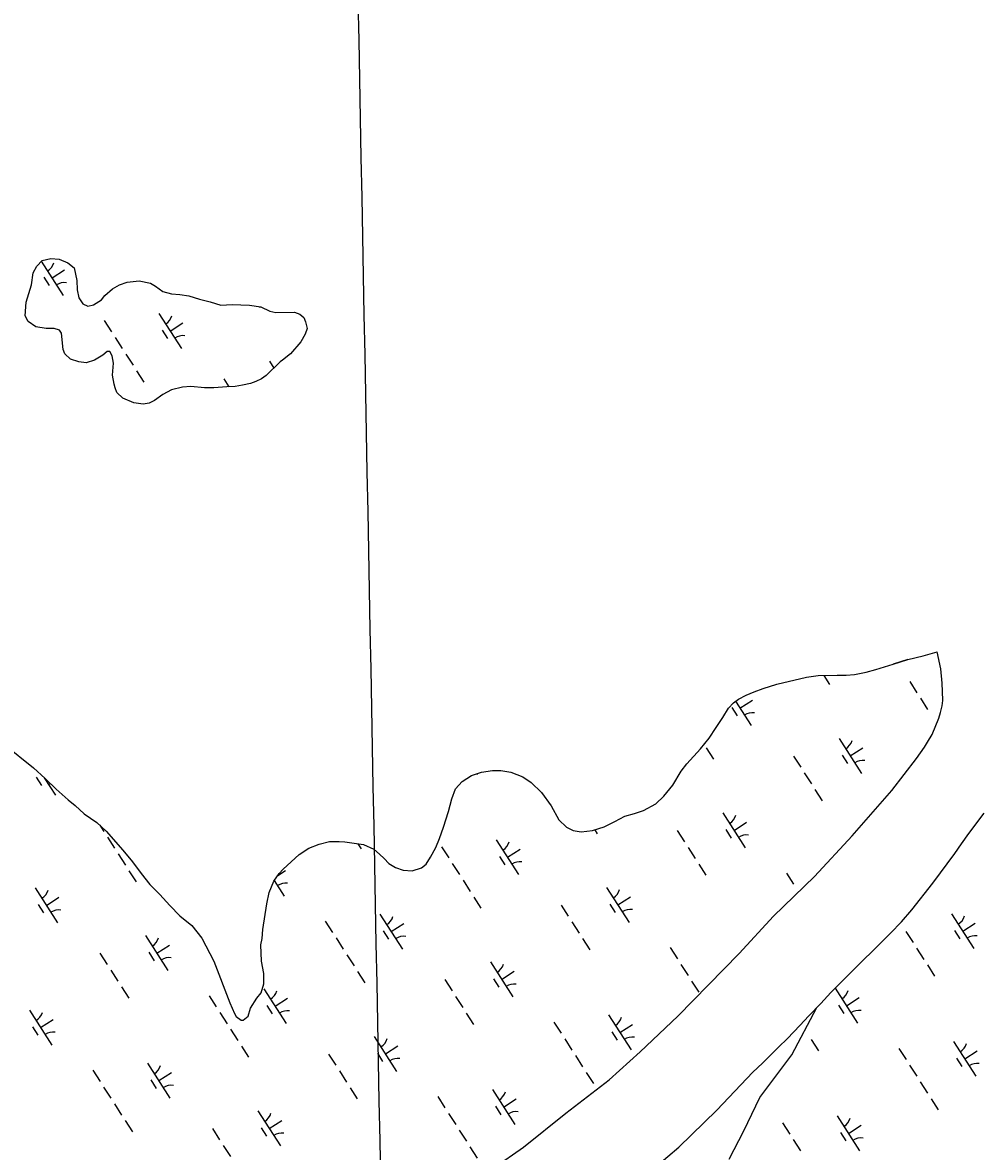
# Model space of a CAD drawing. Extents: x 3962991 to 3983549, y 181631 to 204078.
# Drawn here: x 3978340 to 3979493, y 190796 to 192156 of the extents above; entities that cross this region are included whole.
import ezdxf

# ---------------------------------------------------------------- set-up
doc = ezdxf.new("R2010")
doc.units = 0
for name, color, linetype in [('V-GRID-MAJR', 7, 'Continuous'), ('V-RIVR-EDGE', 7, 'Continuous'), ('V-WETL-SWMP', 7, 'Continuous')]:
    doc.layers.add(name, color=color, linetype=linetype)

msp = doc.modelspace()

# ---------------------------------------------------------------- linework, layer by layer
at = {"layer": 'V-GRID-MAJR'}
msp.add_spline([(3978860.9, 186064.8), (3978814.7, 188489.8), (3978699.2, 194549.8), (3978690.3, 195015.4)], degree=3, dxfattribs=at)
at = {"layer": 'V-RIVR-EDGE'}
msp.add_lwpolyline([(3979191.4, 190787.2), (3979209.1, 190821.2), (3979228.3, 190861.1), (3979266.8, 190912.8), (3979296.9, 190969.7)], dxfattribs=at)
at = {"layer": 'V-WETL-SWMP'}
for p, q in [((3978362.4, 191868.7), (3978388.8, 191827.6)), ((3978365.5, 191849.5), (3978372, 191839.4)), ((3978375.3, 191848.6), (3978390.4, 191858.3)), ((3978504.2, 191805.7), (3978531.2, 191763.6)), ((3978625.2, 191814), (3978625.9, 191812.9)), ((3978438.3, 191797.2), (3978447, 191783.8)), ((3978517.7, 191784.7), (3978532.9, 191794.4)), ((3978508, 191785.6), (3978514.5, 191775.5)), ((3978451.3, 191777), (3978459.9, 191763.6)), ((3978464.3, 191756.8), (3978472.9, 191743.4)), ((3978637.2, 191748.2), (3978642.4, 191740.1)), ((3978477.2, 191736.6), (3978485.8, 191723.2)), ((3978582.3, 191726.9), (3978588.4, 191717.5)), ((3979425.1, 191393.2), (3979441.7, 191398)), ((3979368, 191377), (3979388.8, 191383.5)), ((3979388.8, 191383.5), (3979406.4, 191388.8)), ((3979388.8, 191383.5), (3979406.4, 191388.8)), ((3979406.4, 191388.8), (3979388.8, 191383.5)), ((3979406.4, 191388.8), (3979425.1, 191393.2)), ((3979284.6, 191367.7), (3979298.5, 191369.8)), ((3979298.5, 191369.8), (3979321.2, 191369.9)), ((3979305.1, 191369.8), (3979312.3, 191358.7)), ((3979321.2, 191369.9), (3979332.3, 191370.2)), ((3979332.3, 191370.2), (3979342.2, 191371)), ((3979342.2, 191371), (3979356.3, 191373.9)), ((3979356.3, 191373.9), (3979368, 191377)), ((3979232.1, 191354.1), (3979248.5, 191359.3)), ((3979248.5, 191359.3), (3979284.6, 191367.7)), ((3979408.8, 191362.4), (3979417.4, 191348.9)), ((3979202.6, 191341.3), (3979211.8, 191346)), ((3979211.8, 191346), (3979221.5, 191350.2)), ((3979221.5, 191350.2), (3979232.1, 191354.1)), ((3979183.7, 191319.2), (3979190.3, 191330.4)), ((3979190.3, 191330.4), (3979196.4, 191336.8)), ((3979194.4, 191331.3), (3979200.8, 191321.2)), ((3979196.4, 191336.8), (3979202.6, 191341.3)), ((3979198.9, 191338.6), (3979217.6, 191309.4)), ((3979204.1, 191330.4), (3979219.3, 191340.1)), ((3979421.7, 191342.2), (3979430.4, 191328.7)), ((3979175.7, 191307.1), (3979183.7, 191319.2)), ((3979167, 191294.3), (3979175.7, 191307.1)), ((3979156.6, 191281.2), (3979167, 191294.3)), ((3979323.6, 191293.9), (3979350.6, 191251.8)), ((3978318.2, 191286.4), (3978353.2, 191258.5)), ((3979140.4, 191263.3), (3979156.6, 191281.2)), ((3979163.6, 191282.4), (3979172.2, 191268.9)), ((3979337.1, 191272.9), (3979352.3, 191282.6)), ((3979133.4, 191254.6), (3979140.4, 191263.3)), ((3979268.7, 191272.6), (3979277.4, 191259.2)), ((3979327.4, 191273.8), (3979333.9, 191263.7)), ((3978353.2, 191258.5), (3978367.1, 191245.6)), ((3978356.4, 191247.4), (3978362.8, 191237.3)), ((3978869.5, 191242.1), (3978880.8, 191249.2)), ((3978880.8, 191249.2), (3978892.8, 191253.1)), ((3978887.2, 191251.3), (3978887.8, 191250.5)), ((3978892.8, 191253.1), (3978906, 191255.2)), ((3978906, 191255.2), (3978916.3, 191255.3)), ((3978916.3, 191255.3), (3978928.1, 191253.1)), ((3978928.1, 191253.1), (3978942.5, 191247.8)), ((3978942.5, 191247.8), (3978952.5, 191240.8)), ((3979123.5, 191237.4), (3979133.4, 191254.6)), ((3979281.7, 191252.4), (3979290.3, 191239)), ((3978366, 191246.6), (3978379.6, 191225.5)), ((3978366.1, 191246.5), (3978366.1, 191246.6)), ((3978367.1, 191245.6), (3978380.4, 191232.8)), ((3978861.5, 191233), (3978869.5, 191242.1)), ((3978952.5, 191240.8), (3978965.1, 191228.9)), ((3979112.7, 191224.2), (3979123.5, 191237.4)), ((3978380.4, 191232.8), (3978394.9, 191220)), ((3978853.2, 191205.9), (3978857, 191221.1)), ((3978857, 191221.1), (3978861.5, 191233)), ((3978965.1, 191228.9), (3978976.6, 191212.7)), ((3979102.9, 191215), (3979112.7, 191224.2)), ((3979294.6, 191232.2), (3979303.3, 191218.7)), ((3978394.9, 191220), (3978403.3, 191213)), ((3978403.3, 191213), (3978414.2, 191203.1)), ((3978976.6, 191212.7), (3978986.1, 191196)), ((3979077.3, 191203.6), (3979088.1, 191207.1)), ((3979088.1, 191207.1), (3979102.9, 191215)), ((3978414.2, 191203.1), (3978429.3, 191192.6)), ((3978847.1, 191187.1), (3978853.2, 191205.9)), ((3978986.1, 191196), (3978995.2, 191187)), ((3979040.5, 191187.4), (3979053.5, 191193.8)), ((3979053.5, 191193.8), (3979065.6, 191200.3)), ((3979065.6, 191200.3), (3979077.3, 191203.6)), ((3979183.6, 191204.1), (3979210.6, 191162.1)), ((3979197.1, 191183.1), (3979212.3, 191192.8)), ((3978429.3, 191192.6), (3978440.7, 191182.1)), ((3978433, 191189.2), (3978437.8, 191181.7)), ((3978440.7, 191182.1), (3978460.8, 191159.3)), ((3978842.2, 191173.2), (3978847.1, 191187.1)), ((3978995.2, 191187), (3979003.1, 191183.1)), ((3979003.1, 191183.1), (3979012.8, 191181.5)), ((3979012.8, 191181.5), (3979026.7, 191183)), ((3979026.7, 191183), (3979040.5, 191187.4)), ((3979029.2, 191183.8), (3979032.2, 191179.1)), ((3979128.7, 191182.9), (3979137.3, 191169.4)), ((3979187.4, 191184), (3979193.8, 191173.9)), ((3978442.1, 191175), (3978450.8, 191161.5)), ((3978684.8, 191161.5), (3978697.2, 191166.4)), ((3978697.2, 191166.4), (3978709.6, 191169.6)), ((3978709.6, 191169.6), (3978721.5, 191169.8)), ((3978721.5, 191169.8), (3978728.1, 191169.3)), ((3978728.1, 191169.3), (3978750.7, 191165.9)), ((3978743.7, 191166.9), (3978747.7, 191160.7)), ((3978750.7, 191165.9), (3978763, 191160.6)), ((3978837.9, 191162.4), (3978842.2, 191173.2)), ((3978910.5, 191171.9), (3978937.5, 191129.8)), ((3978455.1, 191154.8), (3978463.7, 191141.3)), ((3978460.8, 191159.3), (3978472.3, 191145.2)), ((3978653.7, 191136.5), (3978673, 191154.1)), ((3978673, 191154.1), (3978684.8, 191161.5)), ((3978763, 191160.6), (3978769.8, 191154.6)), ((3978769.8, 191154.6), (3978775.5, 191149.2)), ((3978831.3, 191150.7), (3978837.9, 191162.4)), ((3978844.7, 191163.4), (3978853.3, 191150)), ((3978924, 191150.9), (3978939.2, 191160.6)), ((3979141.7, 191162.6), (3979150.3, 191149.2)), ((3978472.3, 191145.2), (3978482.6, 191131.2)), ((3978775.5, 191149.2), (3978781.3, 191143.2)), ((3978781.3, 191143.2), (3978789.3, 191138.4)), ((3978820.7, 191138), (3978826.3, 191142.5)), ((3978826.3, 191142.5), (3978831.3, 191150.7)), ((3978857.6, 191143.2), (3978866.3, 191129.8)), ((3978914.3, 191151.8), (3978920.8, 191141.7)), ((3979154.6, 191142.4), (3979163.2, 191129)), ((3978468, 191134.5), (3978476.7, 191121.1)), ((3978482.6, 191131.2), (3978493, 191117.7)), ((3978642.7, 191122.1), (3978649.1, 191131.1)), ((3978647.5, 191128.9), (3978656.7, 191134.8)), ((3978649.1, 191131.1), (3978653.7, 191136.5)), ((3978789.3, 191138.4), (3978798.6, 191135)), ((3978798.6, 191135), (3978809.4, 191134.5)), ((3978809.4, 191134.5), (3978820.7, 191138)), ((3979260.2, 191131.7), (3979268.8, 191118.3)), ((3978355, 191113.9), (3978382, 191071.8)), ((3978493, 191117.7), (3978505.1, 191106)), ((3978637, 191108.3), (3978642.7, 191122.1)), ((3978643.1, 191122.6), (3978655.1, 191104)), ((3978870.6, 191123), (3978879.2, 191109.6)), ((3979043.6, 191114.4), (3979070.6, 191072.3)), ((3978368.5, 191092.8), (3978383.7, 191102.5)), ((3978505.1, 191106), (3978517.2, 191092.5)), ((3978634.3, 191094.6), (3978637, 191108.3)), ((3978883.5, 191102.8), (3978892.2, 191089.4)), ((3979057.1, 191093.3), (3979072.2, 191103)), ((3978358.8, 191093.7), (3978365.2, 191083.6)), ((3978517.2, 191092.5), (3978529.3, 191080.3)), ((3978629.5, 191063.6), (3978634.3, 191094.6)), ((3978988.7, 191093.1), (3978997.3, 191079.6)), ((3979047.3, 191094.2), (3979053.8, 191084.1)), ((3978529.3, 191080.3), (3978543.8, 191068.6)), ((3978704.6, 191073.7), (3978713.3, 191060.2)), ((3978770.5, 191082.1), (3978797.5, 191040.1)), ((3978784, 191061.1), (3978799.2, 191070.8)), ((3979001.6, 191072.9), (3979010.3, 191059.4)), ((3979459.1, 191082.7), (3979486.1, 191040.6)), ((3979472.6, 191061.6), (3979487.7, 191071.3)), ((3978543.8, 191068.6), (3978555.9, 191053.4)), ((3978628.5, 191052.9), (3978629.5, 191063.6)), ((3978774.3, 191062), (3978780.8, 191051.9)), ((3979404.2, 191061.4), (3979412.8, 191047.9)), ((3979462.8, 191062.5), (3979469.3, 191052.4)), ((3978488, 191056.3), (3978515, 191014.2)), ((3978501.5, 191035.3), (3978516.7, 191045)), ((3978555.9, 191053.4), (3978570.1, 191025.7)), ((3978626.8, 191045.1), (3978628.5, 191052.9)), ((3978627.8, 191025.5), (3978626.8, 191045.1)), ((3978717.6, 191053.5), (3978726.2, 191040)), ((3979014.6, 191052.7), (3979023.2, 191039.2)), ((3978433.1, 191035), (3978441.8, 191021.6)), ((3978491.8, 191036.2), (3978498.3, 191026.1)), ((3978730.5, 191033.3), (3978739.2, 191019.8)), ((3979120.1, 191042), (3979128.8, 191028.5)), ((3979417.1, 191041.2), (3979425.8, 191027.7)), ((3978570.1, 191025.7), (3978589.4, 190975.5)), ((3978630.4, 191010.7), (3978627.8, 191025.5)), ((3978903.5, 191024.6), (3978930.5, 190982.5)), ((3979133.1, 191021.7), (3979141.7, 191008.3)), ((3979430.1, 191021), (3979438.7, 191007.5)), ((3978446.1, 191014.8), (3978454.7, 191001.4)), ((3978630.6, 190998.2), (3978630.4, 191010.7)), ((3978743.5, 191013.1), (3978752.1, 190999.6)), ((3978848.6, 191003.3), (3978857.3, 190989.8)), ((3978907.3, 191004.4), (3978913.8, 190994.3)), ((3978917, 191003.6), (3978932.2, 191013.3)), ((3978459, 190994.6), (3978467.7, 190981.1)), ((3978627.2, 190987.5), (3978630.6, 190998.2)), ((3978630.5, 190992.4), (3978657.5, 190950.3)), ((3979146, 191001.5), (3979154.7, 190988.1)), ((3979319, 190992.9), (3979346, 190950.8)), ((3978564.6, 190983.9), (3978573.2, 190970.4)), ((3978589.4, 190975.5), (3978595, 190962.5)), ((3978614.5, 190968.8), (3978622, 190980.8)), ((3978622, 190980.8), (3978627.2, 190987.5)), ((3978644, 190971.3), (3978659.1, 190981)), ((3978861.6, 190983.1), (3978870.2, 190969.6)), ((3979332.5, 190971.8), (3979347.7, 190981.6)), ((3978348, 190966.5), (3978375, 190924.5)), ((3978577.6, 190963.7), (3978586.2, 190950.2)), ((3978595, 190962.5), (3978597.4, 190959)), ((3978611.7, 190959.3), (3978614.5, 190968.8)), ((3978634.2, 190972.2), (3978640.7, 190962.1)), ((3978874.5, 190962.9), (3978883.2, 190949.4)), ((3979322.8, 190972.7), (3979329.3, 190962.6)), ((3978361.5, 190945.5), (3978376.7, 190955.2)), ((3978597.4, 190959), (3978603.4, 190954.4)), ((3978603.4, 190954.4), (3978605.8, 190954.4)), ((3978605.8, 190954.4), (3978611.7, 190959.3)), ((3978980.1, 190952.2), (3978988.7, 190938.7)), ((3979046, 190960.7), (3979073, 190918.6)), ((3979059.5, 190939.6), (3979074.6, 190949.3)), ((3978351.8, 190946.4), (3978358.2, 190936.3)), ((3978590.5, 190943.5), (3978599.1, 190930)), ((3978763.5, 190934.8), (3978790.5, 190892.7)), ((3979049.8, 190940.5), (3979056.2, 190930.4)), ((3978603.5, 190923.3), (3978612.1, 190909.8)), ((3978777, 190913.8), (3978792.2, 190923.5)), ((3978993.1, 190932), (3979001.7, 190918.5)), ((3979290, 190931.2), (3979298.7, 190917.7)), ((3979461.5, 190928.9), (3979488.5, 190886.8)), ((3978708.6, 190913.5), (3978717.2, 190900.1)), ((3978767.3, 190914.7), (3978773.7, 190904.6)), ((3979006, 190911.8), (3979014.7, 190898.3)), ((3979395.6, 190920.5), (3979404.3, 190907)), ((3979465.3, 190908.8), (3979471.7, 190898.7)), ((3979475, 190907.9), (3979490.1, 190917.6)), ((3978424.6, 190894.1), (3978433.2, 190880.7)), ((3978490.5, 190902.6), (3978517.4, 190860.5)), ((3979408.6, 190900.3), (3979417.2, 190886.8)), ((3978494.2, 190882.4), (3978500.7, 190872.3)), ((3978503.9, 190881.6), (3978519.1, 190891.3)), ((3978721.6, 190893.3), (3978730.2, 190879.9)), ((3979019, 190891.6), (3979027.6, 190878.1)), ((3979421.5, 190880), (3979430.2, 190866.6)), ((3978437.5, 190873.9), (3978446.2, 190860.4)), ((3978734.5, 190873.1), (3978743.1, 190859.7)), ((3978906, 190870.9), (3978932.9, 190828.8)), ((3978450.5, 190853.7), (3978459.1, 190840.2)), ((3978840.1, 190862.4), (3978848.7, 190848.9)), ((3978919.5, 190849.8), (3978934.6, 190859.5)), ((3979434.5, 190859.8), (3979443.1, 190846.4)), ((3978623.5, 190845.1), (3978650.5, 190803)), ((3978853, 190842.2), (3978861.7, 190828.7)), ((3978909.7, 190850.7), (3978916.2, 190840.6)), ((3978463.4, 190833.5), (3978472.1, 190820)), ((3978637, 190824), (3978652.1, 190833.7)), ((3979255.6, 190830.7), (3979264.2, 190817.2)), ((3979321.5, 190839.2), (3979348.4, 190797.1)), ((3979335, 190818.1), (3979350.1, 190827.8)), ((3978568.6, 190823.8), (3978577.2, 190810.3)), ((3978627.2, 190824.9), (3978633.7, 190814.8)), ((3978866, 190822), (3978874.6, 190808.5)), ((3979325.2, 190819), (3979331.7, 190808.9)), ((3978581.5, 190803.6), (3978590.2, 190790.1)), ((3978878.9, 190801.8), (3978887.6, 190788.3)), ((3979268.5, 190810.5), (3979277.2, 190797))]:
    msp.add_line(p, q, dxfattribs=at)
msp.add_lwpolyline([(3978466, 191843.6), (3978480.2, 191845), (3978493.9, 191842.3), (3978499.9, 191838.8), (3978509, 191832.4), (3978519.1, 191829.6), (3978529.2, 191828.6), (3978540, 191827), (3978553.1, 191823.1), (3978565.7, 191819.7), (3978578.8, 191815.8), (3978592.5, 191816.6), (3978613.3, 191815.8), (3978627, 191813.7), (3978637.8, 191808.5), (3978644.9, 191806.9), (3978667.5, 191807.3), (3978674.1, 191805), (3978678.9, 191800.9), (3978680.8, 191795.6), (3978682.7, 191787.9), (3978680.5, 191780.7), (3978675.3, 191771.7), (3978662.5, 191757.2), (3978653.1, 191749.4), (3978650.1, 191747.5), (3978633.2, 191731.2), (3978627.9, 191726.9), (3978620.8, 191723.8), (3978614.3, 191721.3), (3978604.9, 191719.4), (3978596, 191718), (3978585.9, 191717.3), (3978570.4, 191716.4), (3978559.2, 191716.2), (3978542.5, 191717.7), (3978532.4, 191716.9), (3978519.4, 191713.7), (3978508.8, 191708.2), (3978498.8, 191700.9), (3978492.3, 191697.8), (3978485.2, 191696.5), (3978482.2, 191697), (3978473.9, 191698.1), (3978460.7, 191703.8), (3978453.4, 191710.8), (3978451.6, 191716.1), (3978450.3, 191720.8), (3978448.3, 191731.5), (3978449.3, 191745.8), (3978447.9, 191754.7), (3978444.9, 191760), (3978441.9, 191759.9), (3978436.6, 191755.7), (3978426.6, 191749.5), (3978416.6, 191746.4), (3978407.6, 191747.4), (3978397.5, 191750.8), (3978390.8, 191757.2), (3978388.9, 191762.5), (3978386.8, 191782.1), (3978384.4, 191785.6), (3978377.8, 191787.9), (3978368.3, 191787.7), (3978355.8, 191789.9), (3978346.7, 191796.3), (3978343.1, 191802.8), (3978344, 191819.4), (3978350.7, 191840.3), (3978352.8, 191854.6), (3978356.9, 191863), (3978363.3, 191869.7), (3978373.9, 191872.2), (3978384.1, 191871.2), (3978394.2, 191866.7), (3978402.1, 191860.9), (3978405.3, 191845.5), (3978405.5, 191834.2), (3978407.5, 191824.7), (3978412.3, 191817.6), (3978418.3, 191814.8), (3978425.4, 191816.1), (3978434.8, 191822.2), (3978438.9, 191827.6), (3978448.3, 191835.5), (3978456.5, 191840.4)], close=True, dxfattribs=at)
for points in [[(3978907.7, 190776.6), (3978943.4, 190801.4), (3978994.4, 190842.5), (3979046.6, 190882.5), (3979083.8, 190916.2), (3979129.2, 190959.2), (3979203.4, 191034.9), (3979244.8, 191079.8), (3979294.1, 191127.5), (3979339.6, 191176.5), (3979387.3, 191231.1), (3979417, 191269.8), (3979426.7, 191283.2), (3979430.2, 191289.5), (3979435.8, 191298.7), (3979443.8, 191318.3), (3979446, 191325.1), (3979448, 191333.1), (3979448.6, 191339.5), (3979448.4, 191350.4), (3979447.9, 191360.3), (3979446.2, 191377.7), (3979441.7, 191398)], [(3979090.8, 190767.9), (3979130.6, 190801.6), (3979176.3, 190846), (3979219.8, 190892), (3979231.2, 190902.8), (3979250.5, 190921.8), (3979261.4, 190932.3), (3979276.5, 190948), (3979287.1, 190959.7), (3979301.5, 190974.4), (3979313.9, 190987.8), (3979348.5, 191022.8), (3979368, 191041.5), (3979385.7, 191059.2), (3979398.8, 191073), (3979411.5, 191087.3), (3979436.7, 191119.4), (3979463.1, 191155.1), (3979471.1, 191166.7), (3979480.2, 191179.3), (3979498.5, 191203.7)]]:
    msp.add_lwpolyline(points, dxfattribs=at)
for centre, start, end in [((3978360.6, 191872), 301.8919, 343.4355), ((3978390.4, 191825.5), 81.8919, 123.4355), ((3978503, 191808.1), 301.8919, 343.4355), ((3978532.8, 191761.5), 81.8919, 123.4355), ((3979219.2, 191307.3), 81.8919, 123.4355), ((3979322.4, 191296.3), 301.8919, 343.4355), ((3979352.2, 191249.8), 81.8919, 123.4355), ((3978381.2, 191223.4), 115.4346, 123.4355), ((3979182.4, 191206.5), 301.8919, 343.4355), ((3978909.3, 191174.3), 301.8919, 343.4355), ((3979212.2, 191160), 81.8919, 123.4355), ((3978939.1, 191127.7), 81.8919, 123.4355), ((3978656.7, 191101.9), 81.8919, 123.4355), ((3979042.4, 191116.7), 301.8919, 343.4355), ((3978353.8, 191116.2), 301.8919, 343.4355), ((3978383.6, 191069.7), 81.8919, 123.4355), ((3979072.2, 191070.2), 81.8919, 123.4355), ((3978769.3, 191084.5), 301.8919, 343.4355), ((3979457.9, 191085), 301.8919, 343.4355), ((3978486.8, 191058.7), 301.8919, 343.4355), ((3978799.1, 191038), 81.8919, 123.4355), ((3979487.7, 191038.5), 81.8919, 123.4355), ((3978516.6, 191012.2), 81.8919, 123.4355), ((3978902.3, 191026.9), 301.8919, 343.4355), ((3978629.3, 190994.7), 301.8919, 343.4355), ((3978932.1, 190980.4), 81.8919, 123.4355), ((3979317.8, 190995.2), 301.8919, 343.4355), ((3978346.8, 190968.9), 301.8919, 343.4355), ((3978659.1, 190948.2), 81.8919, 123.4355), ((3979347.6, 190948.7), 81.8919, 123.4355), ((3979044.8, 190963), 301.8919, 343.4355), ((3978376.6, 190922.4), 81.8919, 123.4355), ((3978762.3, 190937.2), 301.8919, 343.4355), ((3979074.6, 190916.5), 81.8919, 123.4355), ((3979460.3, 190931.3), 301.8919, 343.4355), ((3978792.1, 190890.7), 81.8919, 123.4355), ((3978489.2, 190904.9), 301.8919, 343.4355), ((3979490.1, 190884.8), 81.8919, 123.4355), ((3978519.1, 190858.4), 81.8919, 123.4355), ((3978904.7, 190873.2), 301.8919, 343.4355), ((3978622.3, 190847.4), 301.8919, 343.4355), ((3978934.6, 190826.7), 81.8919, 123.4355), ((3979320.2, 190841.5), 301.8919, 343.4355), ((3978652.1, 190800.9), 81.8919, 123.4355), ((3979350.1, 190795), 81.8919, 123.4355)]:
    msp.add_arc(centre, 17.6, start, end, dxfattribs=at)

doc.saveas('drawing.dxf')
